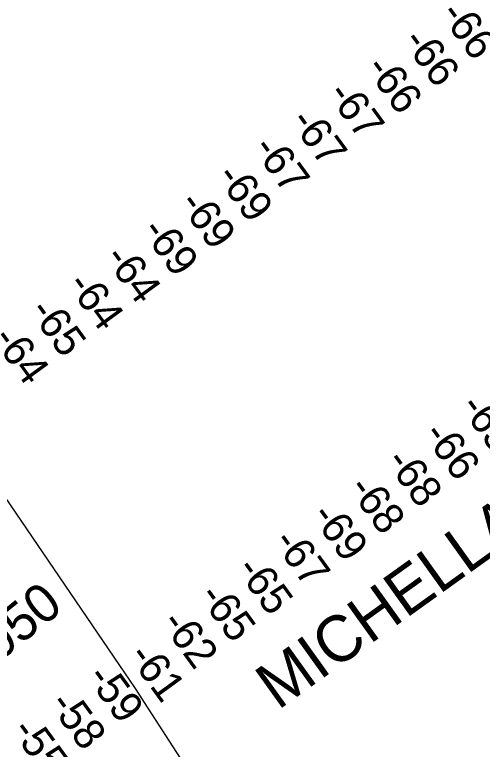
# Model space of a CAD drawing. Extents: x 3892998 to 3931244, y 278583 to 304547.
# Drawn here: x 3904089 to 3905104, y 300010 to 301603 of the extents above; entities that cross this region are included whole.
import ezdxf

# ---------------------------------------------------------------- set-up
doc = ezdxf.new("R2010")
doc.units = 0
for name, color, linetype in [('V-CHAN-NAID', 7, 'Continuous'), ('V-RIVR-RANG', 7, 'Continuous'), ('V-RIVR-RANG-IDEN', 7, 'Continuous'), ('V-TOPO-MINR', 7, 'Continuous')]:
    doc.layers.add(name, color=color, linetype=linetype)

msp = doc.modelspace()

# ---------------------------------------------------------------- linework, layer by layer
at = {"layer": 'V-TOPO-MINR'}
msp.add_lwpolyline([(3904020.5, 300626.1), (3904327.5, 300176.2), (3904338.4, 300160.1), (3904349.2, 300144), (3904360, 300127.7), (3904370.6, 300111.4), (3904456.9, 299978.4)], dxfattribs=at)

# ---------------------------------------------------------------- texts
at = {"layer": 'V-CHAN-NAID'}
msp.add_text('MICHELLA "14" (13.5)', height=100, rotation=35.6459, dxfattribs=at).set_placement((3904660.8, 300094))
at = {"layer": 'V-RIVR-RANG'}
for s, rotation, p in [('-66', 306.0727, (3905010.2, 301604.6)), ('-66', 306.0727, (3904929.2, 301545.9)), ('-66', 306.0727, (3904848.3, 301487.2)), ('-67', 306.0727, (3904765.7, 301430.7)), ('-67', 306.0727, (3904684.8, 301372)), ('-67', 306.0727, (3904603.8, 301313.3)), ('-69', 306.0727, (3904524.5, 301252.3)), ('-69', 306.0727, (3904443.6, 301193.6)), ('-69', 306.0727, (3904362.6, 301134.9)), ('-64', 306.0727, (3904281.6, 301076.2)), ('-64', 306.0727, (3904200.7, 301017.6)), ('-65', 306.0727, (3904118.6, 300960.4)), ('-64', 306.0727, (3904038.7, 300900.2)), ('-65', 306.0693, (3905053.5, 300752.9)), ('-66', 306.0693, (3904973.5, 300692.9)), ('-68', 306.0693, (3904892.2, 300634.7)), ('-68', 306.0693, (3904811.2, 300576)), ('-69', 306.0693, (3904730.7, 300516.7)), ('-67', 306.0693, (3904648, 300460.4)), ('-65', 306.0693, (3904567.7, 300400.8)), ('-65', 306.0693, (3904486.7, 300342.2)), ('-62', 306.0693, (3904405.1, 300284.3)), ('-61', 306.0693, (3904333.9, 300212.2)), ('-59', 306.0693, (3904243.6, 300166.3)), ('-58', 306.0693, (3904162.2, 300108.3)), ('-55', 306.0693, (3904080.6, 300050.5))]:
    msp.add_text(s, height=67, rotation=rotation, dxfattribs=at).set_placement(p)
at = {"layer": 'V-RIVR-RANG-IDEN'}
msp.add_text('D-050', height=83, rotation=38.9809, dxfattribs=at).set_placement((3903963.3, 300123.9))

doc.saveas('drawing.dxf')
